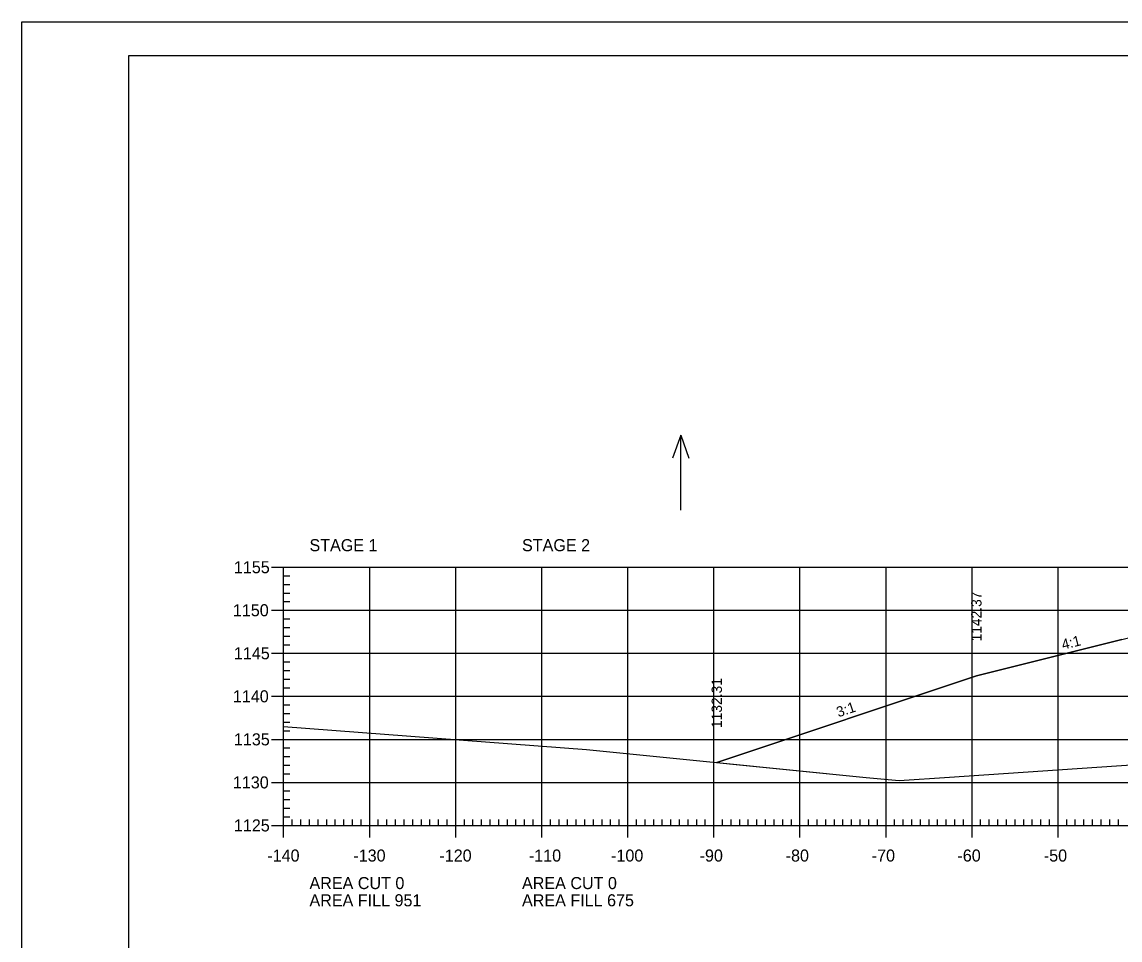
# Model space of a CAD drawing. Extents: x 1322838 to 1324533, y 339903 to 351025.
# Drawn here: x 1323533.3 to 1323660.9, y 341716.5 to 341823.2 of the extents above; entities that cross this region are included whole.
import ezdxf

# ---------------------------------------------------------------- set-up
doc = ezdxf.new("R2010")
doc.units = 0
for name, color, linetype in [('R_Axis', 7, 'Continuous'), ('R_Axis Annot', 7, 'Continuous'), ('R_Border', 7, 'Continuous'), ('R_Exist Surface', 7, 'Continuous'), ('R_Fin Surface', 7, 'Continuous'), ('R_Fin Surface Annot', 7, 'Continuous'), ('R_Grid', 7, 'Continuous'), ('R_No Plot', 7, 'Continuous'), ('R_Water Annot', 7, 'Continuous')]:
    doc.layers.add(name, color=color, linetype=linetype)

msp = doc.modelspace()

# ---------------------------------------------------------------- linework, layer by layer
at = {"layer": 'R_Axis'}
for p, q in [((1323562.32, 341759.81), (1323565.12, 341759.81)), ((1323563.72, 341729.81), (1323563.72, 341759.81)), ((1323563.72, 341758.81), (1323564.42, 341758.81)), ((1323563.72, 341757.81), (1323564.42, 341757.81)), ((1323563.72, 341756.81), (1323564.42, 341756.81)), ((1323563.72, 341755.81), (1323564.42, 341755.81)), ((1323562.32, 341754.81), (1323565.12, 341754.81)), ((1323563.72, 341753.81), (1323564.42, 341753.81)), ((1323563.72, 341752.81), (1323564.42, 341752.81)), ((1323563.72, 341751.81), (1323564.42, 341751.81)), ((1323563.72, 341750.81), (1323564.42, 341750.81)), ((1323562.32, 341749.81), (1323565.12, 341749.81)), ((1323563.72, 341748.81), (1323564.42, 341748.81)), ((1323563.72, 341747.81), (1323564.42, 341747.81)), ((1323563.72, 341746.81), (1323564.42, 341746.81)), ((1323563.72, 341745.81), (1323564.42, 341745.81)), ((1323562.32, 341744.81), (1323565.12, 341744.81)), ((1323563.72, 341743.81), (1323564.42, 341743.81)), ((1323563.72, 341742.81), (1323564.42, 341742.81)), ((1323563.72, 341741.81), (1323564.42, 341741.81)), ((1323563.72, 341740.81), (1323564.42, 341740.81)), ((1323562.32, 341739.81), (1323565.12, 341739.81)), ((1323563.72, 341738.81), (1323564.42, 341738.81)), ((1323563.72, 341737.81), (1323564.42, 341737.81)), ((1323563.72, 341736.81), (1323564.42, 341736.81)), ((1323563.72, 341735.81), (1323564.42, 341735.81)), ((1323562.32, 341734.81), (1323565.12, 341734.81)), ((1323563.72, 341733.81), (1323564.42, 341733.81)), ((1323563.72, 341732.81), (1323564.42, 341732.81)), ((1323563.72, 341731.81), (1323564.42, 341731.81)), ((1323563.72, 341728.41), (1323563.72, 341731.21)), ((1323563.72, 341730.81), (1323564.42, 341730.81)), ((1323564.72, 341729.81), (1323564.72, 341730.51)), ((1323565.72, 341729.81), (1323565.72, 341730.51)), ((1323566.72, 341729.81), (1323566.72, 341730.51)), ((1323567.72, 341729.81), (1323567.72, 341730.51)), ((1323568.72, 341729.81), (1323568.72, 341730.51)), ((1323569.72, 341729.81), (1323569.72, 341730.51)), ((1323570.72, 341729.81), (1323570.72, 341730.51)), ((1323571.72, 341729.81), (1323571.72, 341730.51)), ((1323572.72, 341729.81), (1323572.72, 341730.51)), ((1323573.72, 341728.41), (1323573.72, 341731.21)), ((1323574.72, 341729.81), (1323574.72, 341730.51)), ((1323575.72, 341729.81), (1323575.72, 341730.51)), ((1323576.72, 341729.81), (1323576.72, 341730.51)), ((1323577.72, 341729.81), (1323577.72, 341730.51)), ((1323578.72, 341729.81), (1323578.72, 341730.51)), ((1323579.72, 341729.81), (1323579.72, 341730.51)), ((1323580.72, 341729.81), (1323580.72, 341730.51)), ((1323581.72, 341729.81), (1323581.72, 341730.51)), ((1323582.72, 341729.81), (1323582.72, 341730.51)), ((1323583.72, 341728.41), (1323583.72, 341731.21)), ((1323584.72, 341729.81), (1323584.72, 341730.51)), ((1323585.72, 341729.81), (1323585.72, 341730.51)), ((1323586.72, 341729.81), (1323586.72, 341730.51)), ((1323587.72, 341729.81), (1323587.72, 341730.51)), ((1323588.72, 341729.81), (1323588.72, 341730.51)), ((1323589.72, 341729.81), (1323589.72, 341730.51)), ((1323590.72, 341729.81), (1323590.72, 341730.51)), ((1323591.72, 341729.81), (1323591.72, 341730.51)), ((1323592.72, 341729.81), (1323592.72, 341730.51)), ((1323593.72, 341728.41), (1323593.72, 341731.21)), ((1323594.72, 341729.81), (1323594.72, 341730.51)), ((1323595.72, 341729.81), (1323595.72, 341730.51)), ((1323596.72, 341729.81), (1323596.72, 341730.51)), ((1323597.72, 341729.81), (1323597.72, 341730.51)), ((1323598.72, 341729.81), (1323598.72, 341730.51)), ((1323599.72, 341729.81), (1323599.72, 341730.51)), ((1323600.72, 341729.81), (1323600.72, 341730.51)), ((1323601.72, 341729.81), (1323601.72, 341730.51)), ((1323602.72, 341729.81), (1323602.72, 341730.51)), ((1323603.72, 341728.41), (1323603.72, 341731.21)), ((1323604.72, 341729.81), (1323604.72, 341730.51)), ((1323605.72, 341729.81), (1323605.72, 341730.51)), ((1323606.72, 341729.81), (1323606.72, 341730.51)), ((1323607.72, 341729.81), (1323607.72, 341730.51)), ((1323608.72, 341729.81), (1323608.72, 341730.51)), ((1323609.72, 341729.81), (1323609.72, 341730.51)), ((1323610.72, 341729.81), (1323610.72, 341730.51)), ((1323611.72, 341729.81), (1323611.72, 341730.51)), ((1323612.72, 341729.81), (1323612.72, 341730.51)), ((1323613.72, 341728.41), (1323613.72, 341731.21)), ((1323614.72, 341729.81), (1323614.72, 341730.51)), ((1323615.72, 341729.81), (1323615.72, 341730.51)), ((1323616.72, 341729.81), (1323616.72, 341730.51)), ((1323617.72, 341729.81), (1323617.72, 341730.51)), ((1323618.72, 341729.81), (1323618.72, 341730.51)), ((1323619.72, 341729.81), (1323619.72, 341730.51)), ((1323620.72, 341729.81), (1323620.72, 341730.51)), ((1323621.72, 341729.81), (1323621.72, 341730.51)), ((1323622.72, 341729.81), (1323622.72, 341730.51)), ((1323623.72, 341728.41), (1323623.72, 341731.21)), ((1323624.72, 341729.81), (1323624.72, 341730.51)), ((1323625.72, 341729.81), (1323625.72, 341730.51)), ((1323626.72, 341729.81), (1323626.72, 341730.51)), ((1323627.72, 341729.81), (1323627.72, 341730.51)), ((1323628.72, 341729.81), (1323628.72, 341730.51)), ((1323629.72, 341729.81), (1323629.72, 341730.51)), ((1323630.72, 341729.81), (1323630.72, 341730.51)), ((1323631.72, 341729.81), (1323631.72, 341730.51)), ((1323632.72, 341729.81), (1323632.72, 341730.51)), ((1323633.72, 341728.41), (1323633.72, 341731.21)), ((1323634.72, 341729.81), (1323634.72, 341730.51)), ((1323635.72, 341729.81), (1323635.72, 341730.51)), ((1323636.72, 341729.81), (1323636.72, 341730.51)), ((1323637.72, 341729.81), (1323637.72, 341730.51)), ((1323638.72, 341729.81), (1323638.72, 341730.51)), ((1323639.72, 341729.81), (1323639.72, 341730.51)), ((1323640.72, 341729.81), (1323640.72, 341730.51)), ((1323641.72, 341729.81), (1323641.72, 341730.51)), ((1323642.72, 341729.81), (1323642.72, 341730.51)), ((1323643.72, 341728.41), (1323643.72, 341731.21)), ((1323644.72, 341729.81), (1323644.72, 341730.51)), ((1323645.72, 341729.81), (1323645.72, 341730.51)), ((1323646.72, 341729.81), (1323646.72, 341730.51)), ((1323647.72, 341729.81), (1323647.72, 341730.51)), ((1323648.72, 341729.81), (1323648.72, 341730.51)), ((1323649.72, 341729.81), (1323649.72, 341730.51)), ((1323650.72, 341729.81), (1323650.72, 341730.51)), ((1323651.72, 341729.81), (1323651.72, 341730.51)), ((1323652.72, 341729.81), (1323652.72, 341730.51)), ((1323653.72, 341728.41), (1323653.72, 341731.21)), ((1323654.72, 341729.81), (1323654.72, 341730.51)), ((1323655.72, 341729.81), (1323655.72, 341730.51)), ((1323656.72, 341729.81), (1323656.72, 341730.51)), ((1323657.72, 341729.81), (1323657.72, 341730.51)), ((1323658.72, 341729.81), (1323658.72, 341730.51)), ((1323659.72, 341729.81), (1323659.72, 341730.51)), ((1323660.72, 341729.81), (1323660.72, 341730.51)), ((1323562.32, 341729.81), (1323565.12, 341729.81)), ((1323563.72, 341729.81), (1323843.72, 341729.81))]:
    msp.add_line(p, q, dxfattribs=at)
at = {"layer": 'R_Border'}
for p, q in [((1323545.72, 341819.27), (1323861.9, 341819.27)), ((1323545.72, 341613.81), (1323545.72, 341819.27))]:
    msp.add_line(p, q, dxfattribs=at)
at = {"layer": 'R_Exist Surface'}
msp.add_lwpolyline([(1323563.72, 341741.3), (1323598.92, 341738.63), (1323631.4, 341735.39), (1323635.25, 341735.02), (1323641.11, 341735.43), (1323662.78, 341736.89)], dxfattribs=at)
at = {"layer": 'R_Fin Surface'}
msp.add_lwpolyline([(1323614.05, 341737.12), (1323614.05, 341737.12), (1323644.22, 341747.18), (1323661.12, 341751.4), (1323666.22, 341752.68), (1323669.55, 341752.81), (1323672.22, 341752.92), (1323673.98, 341752.95), (1323674.22, 341752.96), (1323703.72, 341753.55), (1323733.22, 341752.96), (1323734.3, 341752.93), (1323735.22, 341752.92), (1323738.88, 341752.77), (1323741.22, 341752.68), (1323746.31, 341751.4), (1323763.22, 341747.18), (1323784.22, 341740.17)], dxfattribs=at)
at = {"layer": 'R_Grid'}
for p, q in [((1323563.72, 341759.81), (1323843.72, 341759.81)), ((1323563.72, 341729.81), (1323563.72, 341759.81)), ((1323573.72, 341729.81), (1323573.72, 341759.81)), ((1323583.72, 341729.81), (1323583.72, 341759.81)), ((1323593.72, 341729.81), (1323593.72, 341759.81)), ((1323603.72, 341729.81), (1323603.72, 341759.81)), ((1323613.72, 341729.81), (1323613.72, 341759.81)), ((1323623.72, 341729.81), (1323623.72, 341759.81)), ((1323633.72, 341729.81), (1323633.72, 341759.81)), ((1323643.72, 341729.81), (1323643.72, 341759.81)), ((1323653.72, 341729.81), (1323653.72, 341759.81)), ((1323563.72, 341754.81), (1323843.72, 341754.81)), ((1323563.72, 341749.81), (1323843.72, 341749.81)), ((1323563.72, 341744.81), (1323843.72, 341744.81)), ((1323563.72, 341739.81), (1323843.72, 341739.81)), ((1323563.72, 341734.81), (1323843.72, 341734.81)), ((1323563.72, 341729.81), (1323843.72, 341729.81))]:
    msp.add_line(p, q, dxfattribs=at)
at = {"layer": 'R_No Plot'}
msp.add_line((1323533.31, 341823.16), (1323866.65, 341823.16), dxfattribs=at)
for points in [[(1323533.31, 341823.16), (1323866.65, 341823.16), (1323866.65, 341609.82), (1323533.31, 341609.82)], [(1323779.64, 341819.27), (1323799.26, 341819.27), (1323799.26, 341809.39), (1323815.37, 341809.39), (1323838.57, 341809.39), (1323838.57, 341776.72), (1323861.77, 341776.72), (1323861.9, 341613.81), (1323545.72, 341613.81), (1323545.72, 341819.27)]]:
    msp.add_lwpolyline(points, close=True, dxfattribs=at)
msp.add_lwpolyline([(1323661.12, 341751.4), (1323644.22, 341747.18), (1323614.05, 341737.12), (1323614.05, 341737.12), (1323614.05, 341737.12), (1323631.4, 341735.39), (1323635.25, 341735.02), (1323641.11, 341735.43), (1323662.78, 341736.89)], dxfattribs=at)
at = {"layer": 'R_Water Annot'}
for p, q in [((1323609.86, 341775.14), (1323608.89, 341772.48)), ((1323609.86, 341766.45), (1323609.86, 341775.14)), ((1323609.86, 341775.14), (1323610.82, 341772.48))]:
    msp.add_line(p, q, dxfattribs=at)

# ---------------------------------------------------------------- texts
at = {"layer": 'R_Axis Annot'}
for s, p in [('STAGE 1', (1323566.72, 341761.67)), ('STAGE 2', (1323591.42, 341761.67)), ('1155', (1323557.94, 341759.11)), ('1150', (1323557.82, 341754.11)), ('1145', (1323557.94, 341749.11)), ('1140', (1323557.82, 341744.11)), ('1135', (1323557.94, 341739.11)), ('1130', (1323557.82, 341734.11)), ('1125', (1323557.94, 341729.11)), ('-140', (1323561.82, 341725.61)), ('-130', (1323571.82, 341725.61)), ('-120', (1323581.82, 341725.61)), ('-110', (1323592.22, 341725.61)), ('-100', (1323601.77, 341725.61)), ('-90', (1323612.06, 341725.61)), ('-80', (1323622.06, 341725.61)), ('-70', (1323632.06, 341725.61)), ('-60', (1323642.02, 341725.61)), ('-50', (1323652.06, 341725.61)), ('AREA CUT 0', (1323566.72, 341722.41)), ('AREA CUT 0', (1323591.42, 341722.41)), ('AREA FILL 951', (1323566.72, 341720.41)), ('AREA FILL 675', (1323591.42, 341720.41))]:
    msp.add_text(s, height=1.4, dxfattribs=at).set_placement(p)
at = {"layer": 'R_Fin Surface Annot'}
for s, rotation, p in [('1142.37', 90, (1323644.82, 341751.18)), ('4:1', 14.0362, (1323654.29, 341750.21)), ('1132.31', 90, (1323614.65, 341741.12)), ('3:1', 18.436, (1323628.19, 341742.36))]:
    msp.add_text(s, height=1.2, rotation=rotation, dxfattribs=at).set_placement(p)

doc.saveas('drawing.dxf')
